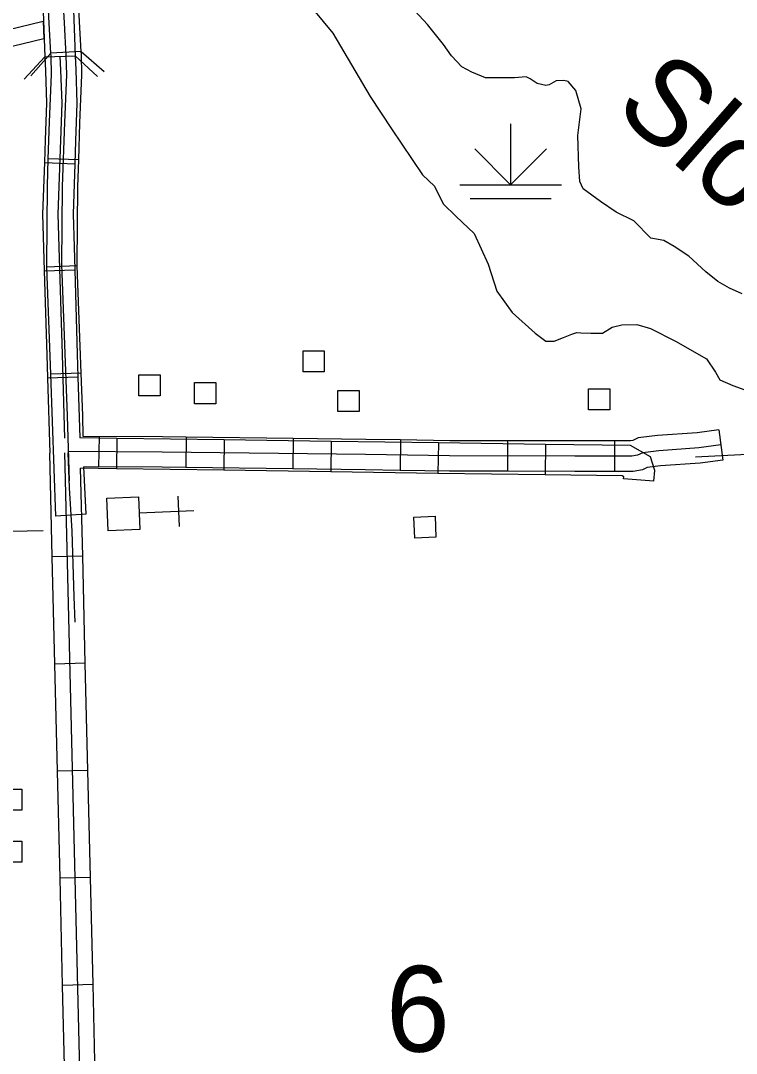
# Model space of a CAD drawing. Extents: x 1084508 to 1142749, y 1057638 to 1093403.
# Drawn here: x 1106047 to 1107154, y 1076523 to 1078120 of the extents above; entities that cross this region are included whole.
import ezdxf

# ---------------------------------------------------------------- set-up
doc = ezdxf.new("R2010")
doc.units = 0
for name, color, linetype in [('Level 19', 7, 'Continuous'), ('Level 2', 7, 'Continuous'), ('Level 32', 7, 'Continuous'), ('Level 35', 7, 'Continuous'), ('Level 38', 7, 'Continuous'), ('Level 39', 7, 'Continuous'), ('Level 4', 7, 'Continuous'), ('Level 44', 7, 'Continuous'), ('Level 47', 7, 'Continuous'), ('Level 5', 7, 'Continuous'), ('Level 56', 7, 'Continuous'), ('Level 57', 7, 'Continuous')]:
    doc.layers.add(name, color=color, linetype=linetype)

msp = doc.modelspace()

# ---------------------------------------------------------------- linework, layer by layer
at = {"layer": 'Level 19'}
msp.add_line((1106081.9, 1078118.8), (1106082.7, 1078091.5), dxfattribs=at)
for points in [[(1102029, 1076931.6), (1102370.2, 1076962), (1102902.9, 1077005.6), (1103073.4, 1077028.4), (1103211.2, 1077048.8), (1103338.5, 1077073.5), (1103518.1, 1077112.8), (1103635.8, 1077140.8), (1103808.1, 1077190.3), (1103900.2, 1077220.8), (1104052.2, 1077276.3), (1104203.8, 1077336.8), (1104358.6, 1077408.3), (1104508, 1077481.3), (1104995.9, 1077736.3), (1105150.8, 1077814.5), (1105249.7, 1077859.5), (1105335.9, 1077895.3), (1105445.7, 1077937.5), (1105555, 1077975.6), (1105716.7, 1078024.5), (1105916, 1078078.6), (1106081.9, 1078118.8)], [(1106082.7, 1078091.5), (1105922.6, 1078052.8), (1105724, 1077998.8), (1105563.3, 1077950.2), (1105454.9, 1077912.4), (1105345.8, 1077870.5), (1105260.3, 1077835.1), (1105162.3, 1077790.4), (1105008.1, 1077712.5), (1104520, 1077457.5), (1104370, 1077384.2), (1104214.3, 1077312.3), (1104061.7, 1077251.3), (1103909, 1077195.6), (1103816, 1077164.8), (1103642.6, 1077115), (1103524.1, 1077086.8), (1103343.9, 1077047.4), (1103215.7, 1077022.5), (1103077.1, 1077002), (1102905.8, 1076979.1), (1102372.4, 1076935.4), (1102017, 1076903.7)]]:
    msp.add_lwpolyline(points, dxfattribs=at)
at = {"layer": 'Level 2'}
msp.add_lwpolyline([(1107692.6, 1077475.6), (1107090.6, 1077444.6)], dxfattribs=at)
at = {"layer": 'Level 32'}
for p, q in [((1106084.2, 1078063.9), (1106131.3, 1078065.6)), ((1106140.7, 1078072.2), (1106093.7, 1078069.4)), ((1106083.6, 1077900.2), (1106130.7, 1077898.6)), ((1106136.7, 1077904.4), (1106089.6, 1077906)), ((1106134.5, 1077740.4), (1106087.4, 1077738.7)), ((1106083.5, 1077733), (1106130.5, 1077734.4)), ((1106088.4, 1077567.4), (1106135.5, 1077568.8)), ((1106140.5, 1077574.7), (1106093.4, 1077573)), ((1107126.4, 1077486.8), (1107132.6, 1077440.1)), ((1106168.1, 1077476.5), (1106167.5, 1077429.4)), ((1106195.9, 1077473.7), (1106195.2, 1077426.6)), ((1106302.9, 1077475.6), (1106302.3, 1077428.5)), ((1106361.6, 1077471.4), (1106360.9, 1077424.3)), ((1106468.6, 1077473.5), (1106468, 1077426.5)), ((1106527.3, 1077469), (1106526.6, 1077421.9)), ((1106634.4, 1077471.3), (1106633.6, 1077424.2)), ((1106799.8, 1077469.9), (1106799.7, 1077422.8)), ((1106965.5, 1077469.7), (1106965.5, 1077422.6)), ((1106693, 1077466.7), (1106692.3, 1077419.6)), ((1106858.7, 1077464.3), (1106858, 1077417.3)), ((1107026.3, 1077407.3), (1106979.4, 1077411.4)), ((1106148.5, 1077356.4), (1106101.4, 1077353.5)), ((1106142.9, 1077291.5), (1106095.8, 1077290.4)), ((1106146.9, 1077125.8), (1106099.8, 1077124.7)), ((1106150.9, 1076960.1), (1106103.8, 1076959)), ((1106154.9, 1076794.5), (1106107.8, 1076793.3)), ((1106158.9, 1076628.8), (1106111.9, 1076627.6))]:
    msp.add_line(p, q, dxfattribs=at)
for points in [[(1106122.4, 1077408.2), (1106119.3, 1077508.5), (1106110.8, 1077743.3), (1106111.7, 1077863.1), (1106115.1, 1077962.2), (1106118.1, 1078036.2), (1106117.5, 1078065.9), (1106114.5, 1078116.6), (1106111.8, 1078170), (1106099, 1078333.2), (1106095.1, 1078469.5), (1106094.2, 1078619.5), (1106090.2, 1078714.7), (1106087.5, 1078904.6), (1106082.3, 1079015.3), (1106081.4, 1079135.1), (1106085.4, 1079325.5), (1106084.8, 1079355.2), (1106080.5, 1079416.8), (1106081.7, 1079456.8), (1106079.9, 1079478.1)], [(1106078.1, 1078235.7), (1106078.2, 1078233.1), (1106084.2, 1078063.9)], [(1106093.7, 1078069.4), (1106091, 1078115.3), (1106088.3, 1078168.5), (1106083.1, 1078234.4)], [(1106125.2, 1078237.4), (1106125.2, 1078235.6), (1106131.3, 1078065.6)], [(1106140.7, 1078072.2), (1106138, 1078117.9), (1106135.2, 1078171.5), (1106130.1, 1078238)], [(1106084.2, 1078063.9), (1106085.3, 1078042), (1106086.9, 1077992.2), (1106084.9, 1077935.6), (1106083.6, 1077900.2)], [(1106089.6, 1077906), (1106091.6, 1077963.1), (1106094.6, 1078036.5), (1106094, 1078065), (1106093.7, 1078069.4)], [(1106107.7, 1078065), (1106108.8, 1078043), (1106110.4, 1077992.2), (1106108.4, 1077934.8)], [(1106131.3, 1078065.6), (1106132.3, 1078043.9), (1106134, 1077992.2), (1106131.9, 1077934), (1106130.7, 1077898.6)], [(1106136.7, 1077904.4), (1106138.6, 1077961.3), (1106141.7, 1078036), (1106141, 1078066.9), (1106140.7, 1078072.2)], [(1106108.4, 1077934.8), (1106104.4, 1077820.6), (1106105.9, 1077769.2)], [(1106083.6, 1077900.2), (1106080.8, 1077820.7), (1106082.4, 1077768.5), (1106083.5, 1077733)], [(1106087.4, 1077738.7), (1106087.3, 1077742.9), (1106088.2, 1077863.6), (1106089.6, 1077906)], [(1106130.7, 1077898.6), (1106127.9, 1077820.5), (1106129.5, 1077769.9), (1106130.5, 1077734.4)], [(1106134.5, 1077740.4), (1106134.4, 1077743.6), (1106135.3, 1077862.6), (1106136.7, 1077904.4)], [(1106105.9, 1077769.2), (1106110.9, 1077603.5)], [(1106093.4, 1077573), (1106087.4, 1077738.7)], [(1106140.5, 1077574.7), (1106134.5, 1077740.4)], [(1106083.5, 1077733), (1106087.4, 1077602.8), (1106088.4, 1077567.4)], [(1106130.5, 1077734.4), (1106134.4, 1077604.2), (1106135.5, 1077568.8)], [(1106110.9, 1077603.5), (1106114.8, 1077473.8)], [(1106088.4, 1077567.4), (1106091.9, 1077450.7)], [(1106101.4, 1077353.5), (1106093.4, 1077573)], [(1106135.5, 1077568.8), (1106138.3, 1077474.5)], [(1106143.8, 1077476.8), (1106142.9, 1077509.3), (1106140.5, 1077574.7)], [(1107126.4, 1077486.8), (1107093.2, 1077482.3), (1107031.8, 1077478.1), (1107002, 1077474.5), (1106993.6, 1077470.3), (1106990.2, 1077469.7), (1106972.8, 1077469.7), (1106965.5, 1077469.7)], [(1106195.9, 1077473.7), (1106138.3, 1077474.5)], [(1106302.9, 1077475.6), (1106266.1, 1077476.1), (1106143.8, 1077476.8)], [(1106361.6, 1077471.4), (1106195.9, 1077473.7)], [(1106468.6, 1077473.5), (1106302.9, 1077475.6)], [(1106527.3, 1077469), (1106361.6, 1077471.4)], [(1106634.4, 1077471.3), (1106580.6, 1077472.1), (1106468.6, 1077473.5)], [(1106693, 1077466.7), (1106527.3, 1077469)], [(1106799.8, 1077469.9), (1106710.5, 1077470), (1106634.4, 1077471.3)], [(1106965.5, 1077469.7), (1106903.7, 1077469.7), (1106799.8, 1077469.9)], [(1106151.5, 1075965.5), (1106115.5, 1077451.3)], [(1106131.2, 1077189.3), (1106129.6, 1077228.6), (1106126.5, 1077330.2), (1106122.5, 1077397.3), (1106120.4, 1077451.2)], [(1107129.5, 1077463.5), (1107095.6, 1077458.9), (1107034, 1077454.7), (1107008.9, 1077451.6), (1107001, 1077447.7), (1106992.2, 1077446.2), (1106972.8, 1077446.2), (1106903.7, 1077446.2), (1106710.3, 1077446.5), (1106580.2, 1077448.6), (1106265.9, 1077452.5), (1106121, 1077453.4)], [(1106858.7, 1077464.3), (1106693, 1077466.7)], [(1107026.3, 1077407.3), (1107027.7, 1077424.1), (1107020.8, 1077445.2), (1106989.8, 1077462.5), (1106858.7, 1077464.3)], [(1106091.9, 1077450.5), (1106091.9, 1077450.7)], [(1106091.9, 1077450.5), (1106091.9, 1077450.7)], [(1106095.8, 1077290.4), (1106091.9, 1077450.7)], [(1107132.6, 1077440.1), (1107097.9, 1077435.5), (1107036.2, 1077431.2), (1107015.7, 1077428.7), (1107008.4, 1077425.1), (1106994.2, 1077422.6), (1106972.8, 1077422.6), (1106965.5, 1077422.6)], [(1106195.2, 1077426.6), (1106139.6, 1077427.4)], [(1106142.9, 1077291.5), (1106139.6, 1077427.4)], [(1106302.3, 1077428.5), (1106265.7, 1077429), (1106144.8, 1077429.7)], [(1106148.5, 1077356.4), (1106146, 1077398.5), (1106144.8, 1077429.7)], [(1106360.9, 1077424.3), (1106195.2, 1077426.6)], [(1106468, 1077426.5), (1106302.3, 1077428.5)], [(1106526.6, 1077421.9), (1106360.9, 1077424.3)], [(1106633.6, 1077424.2), (1106579.9, 1077425.1), (1106468, 1077426.5)], [(1106692.3, 1077419.6), (1106526.6, 1077421.9)], [(1106799.7, 1077422.8), (1106710.1, 1077422.9), (1106633.6, 1077424.2)], [(1106858, 1077417.3), (1106692.3, 1077419.6)], [(1106965.5, 1077422.6), (1106903.7, 1077422.6), (1106799.7, 1077422.8)], [(1106979.4, 1077411.4), (1106979.6, 1077414.3), (1106977.2, 1077415.6), (1106858, 1077417.3)], [(1106146.9, 1077125.8), (1106142.9, 1077291.5)], [(1106099.8, 1077124.7), (1106095.8, 1077290.4)], [(1106103.8, 1076959), (1106099.8, 1077124.7)], [(1106150.9, 1076960.1), (1106146.9, 1077125.8)], [(1106107.8, 1076793.3), (1106103.8, 1076959)], [(1106154.9, 1076794.5), (1106150.9, 1076960.1)], [(1106111.9, 1076627.6), (1106107.8, 1076793.3)], [(1106158.9, 1076628.8), (1106154.9, 1076794.5)], [(1106115.9, 1076462), (1106111.9, 1076627.6)], [(1106162.9, 1076463.1), (1106158.9, 1076628.8)]]:
    msp.add_lwpolyline(points, dxfattribs=at)
at = {"layer": 'Level 38'}
for points in [[(1106062.5, 1078034.2), (1106093.7, 1078069.4)], [(1106140.7, 1078072.2), (1106175.9, 1078041)]]:
    msp.add_lwpolyline(points, dxfattribs=at)
at = {"layer": 'Level 39'}
for points in [[(1106052.2, 1078029.4), (1106084.2, 1078063.9)], [(1106131.3, 1078065.6), (1106165.8, 1078033.6)]]:
    msp.add_lwpolyline(points, dxfattribs=at)
at = {"layer": 'Level 4'}
msp.add_lwpolyline([(1106081.7, 1077330.7), (1104483.6, 1077297.6)], dxfattribs=at)
at = {"layer": 'Level 44'}
for p, q in [((1106804.6, 1077960.2), (1106804.6, 1077866)), ((1106804.6, 1077866), (1106749.1, 1077921.5)), ((1106804.6, 1077866), (1106860.1, 1077921.5)), ((1106726.2, 1077866), (1106883.1, 1077866)), ((1106741.9, 1077844.6), (1106867.4, 1077844.6))]:
    msp.add_line(p, q, dxfattribs=at)
at = {"layer": 'Level 47'}
for points in [[(1106487.5, 1078151.8), (1106529.6, 1078100.5), (1106587.6, 1078002.4), (1106620.5, 1077952.5), (1106668.2, 1077881.2), (1106686.7, 1077863.7), (1106700.1, 1077836.5), (1106720.6, 1077817), (1106748.3, 1077790.8), (1106769.9, 1077743), (1106783.4, 1077701.4), (1106807, 1077668.5), (1106842.4, 1077636.7), (1106858.9, 1077624.3), (1106872.2, 1077624.3), (1106886.6, 1077629.5), (1106899.4, 1077635.1), (1106907.1, 1077637.7), (1106913.3, 1077637.2), (1106928.7, 1077636.7), (1106946.6, 1077636.2), (1106961.5, 1077645.9), (1106976.4, 1077649.5), (1107000, 1077650), (1107021.1, 1077643.9), (1107059.6, 1077624.3), (1107107.8, 1077596.6), (1107121.7, 1077576.1), (1107128.4, 1077564.3), (1107148.4, 1077555.5), (1107185.4, 1077542.2)], [(1107162.6, 1077697.3), (1107143.1, 1077706), (1107125.1, 1077716.3), (1107106.7, 1077731.2), (1107080, 1077755.3), (1107057.4, 1077770.7), (1107041.5, 1077780), (1107021.4, 1077783.6), (1106995.3, 1077810.3), (1106968, 1077823.6), (1106943.9, 1077840.1), (1106916.7, 1077859.6), (1106911.6, 1077870.9), (1106910, 1077893.5), (1106908.5, 1077942.3), (1106913.6, 1077983.4), (1106905.4, 1078011.6), (1106893.6, 1078025.5), (1106886.9, 1078027), (1106875.1, 1078026.5), (1106864.3, 1078020.3), (1106859.2, 1078019.3), (1106845.9, 1078022.4), (1106835.1, 1078029.6), (1106828.9, 1078032.7), (1106810.4, 1078031.6), (1106793, 1078031.1), (1106765.8, 1078031.1), (1106744.7, 1078039.9), (1106729.3, 1078048.6), (1106713.4, 1078065.5), (1106701.1, 1078083), (1106675.9, 1078113.8), (1106649.8, 1078142.1)]]:
    msp.add_lwpolyline(points, dxfattribs=at)
at = {"layer": 'Level 56'}
for points in [[(1106483.7, 1077576.6), (1106483.7, 1077609.2), (1106516.4, 1077609.2), (1106516.4, 1077576.6)], [(1106229.8, 1077539.4), (1106229.8, 1077572.1), (1106262.5, 1077572.1), (1106262.5, 1077539.4)], [(1106315.8, 1077527.4), (1106315.8, 1077560.1), (1106348.6, 1077560.1), (1106348.6, 1077527.4)], [(1106537.5, 1077515.2), (1106537.5, 1077547.9), (1106570.2, 1077547.9), (1106570.2, 1077515.2)], [(1106925.3, 1077517.9), (1106925.3, 1077550.6), (1106958.1, 1077550.6), (1106958.1, 1077517.9)], [(1106687.8, 1077353.4), (1106689.2, 1077320.8), (1106656.5, 1077319.3), (1106655, 1077352)], [(1106015.9, 1076898.6), (1106015.9, 1076931.2), (1106048.7, 1076931.2), (1106048.7, 1076898.6)], [(1106015.9, 1076818.2), (1106015.9, 1076850.9), (1106048.7, 1076850.9), (1106048.7, 1076818.2)]]:
    msp.add_lwpolyline(points, close=True, dxfattribs=at)
at = {"layer": 'Level 57'}
for p, q in [((1106290, 1077384.2), (1106292.1, 1077337.2)), ((1106314.6, 1077361.8), (1106230.1, 1077358))]:
    msp.add_line(p, q, dxfattribs=at)
msp.add_lwpolyline([(1106180.1, 1077381.3), (1106229, 1077383.4), (1106231.3, 1077332.7), (1106182.3, 1077330.5)], close=True, dxfattribs=at)

# ---------------------------------------------------------------- texts
at = {"layer": 'Level 35'}
msp.add_text('Slough', height=132.58, rotation=318.7978, dxfattribs=at).set_placement((1106961.5, 1077982.2))
at = {"layer": 'Level 5'}
msp.add_text('6', height=132.6, dxfattribs=at).set_placement((1106611.9, 1076525.2))

doc.saveas('drawing.dxf')
